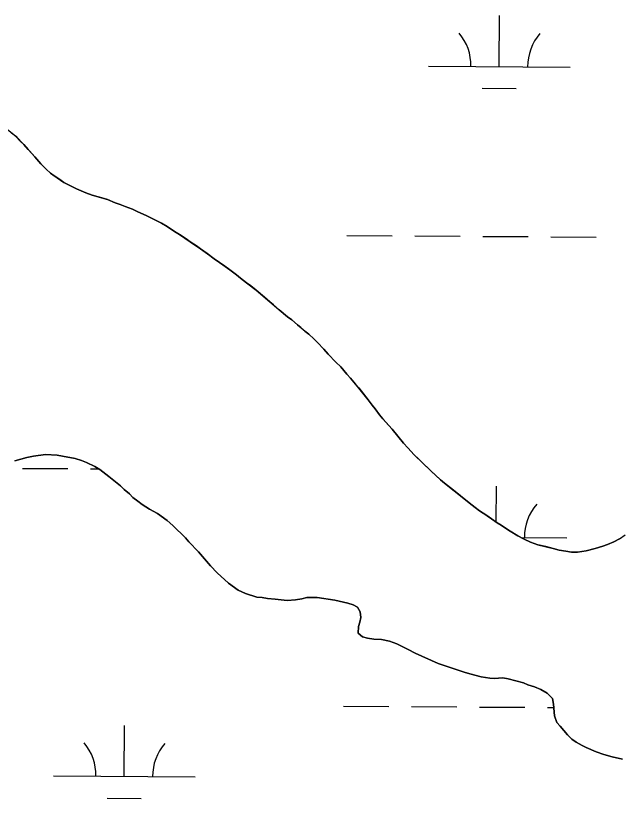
# Model space of a CAD drawing. Extents: x 3172231 to 3210228, y 940198 to 965780.
# Drawn here: x 3204216 to 3204642, y 948137 to 948690 of the extents above; entities that cross this region are included whole.
import ezdxf

# ---------------------------------------------------------------- set-up
doc = ezdxf.new("R2010")
doc.units = 0
for name, color, linetype in [('V-SITE-VEGE', 7, 'Continuous'), ('V-TOPO-SHOR', 7, 'Continuous'), ('V-WETL-SWMP', 7, 'Continuous')]:
    doc.layers.add(name, color=color, linetype=linetype)

msp = doc.modelspace()

# ---------------------------------------------------------------- linework, layer by layer
at = {"layer": 'V-SITE-VEGE'}
for p, q in [((3204208.6, 948610.699), (3204215.834, 948604.749)), ((3204215.834, 948604.749), (3204221.543, 948598.98)), ((3204221.543, 948598.98), (3204229.438, 948590.155)), ((3204229.438, 948590.155), (3204233.637, 948585.238)), ((3204233.637, 948585.238), (3204237.331, 948581.5)), ((3204237.331, 948581.5), (3204240.526, 948578.785)), ((3204240.526, 948578.785), (3204249.781, 948572.149)), ((3204249.781, 948572.149), (3204258.71, 948567.713)), ((3204258.71, 948567.713), (3204265.283, 948564.809)), ((3204265.283, 948564.809), (3204269.835, 948563.265)), ((3204269.835, 948563.265), (3204280.626, 948560.002)), ((3204280.626, 948560.002), (3204286.189, 948557.776)), ((3204286.189, 948557.776), (3204289.729, 948556.576)), ((3204289.729, 948556.576), (3204298.325, 948553.156)), ((3204298.325, 948553.156), (3204308.098, 948548.716)), ((3204308.098, 948548.716), (3204312.311, 948546.666)), ((3204312.311, 948546.666), (3204318.881, 948543.256)), ((3204318.881, 948543.256), (3204322.753, 948541.04)), ((3204322.753, 948541.04), (3204327.97, 948537.466)), ((3204327.97, 948537.466), (3204331.507, 948535.422)), ((3204331.507, 948535.422), (3204339.078, 948530.147)), ((3204339.078, 948530.147), (3204346.486, 948525.211)), ((3204346.486, 948525.211), (3204367.015, 948510.414)), ((3204367.015, 948510.414), (3204371.725, 948506.842)), ((3204371.725, 948506.842), (3204374.582, 948504.465)), ((3204374.582, 948504.465), (3204378.959, 948501.233)), ((3204378.959, 948501.233), (3204385.686, 948495.964)), ((3204385.686, 948495.964), (3204395.441, 948487.804)), ((3204395.441, 948487.804), (3204401.999, 948482.031)), ((3204401.999, 948482.031), (3204407.885, 948477.271)), ((3204407.885, 948477.271), (3204410.914, 948475.062)), ((3204410.914, 948475.062), (3204414.78, 948471.492)), ((3204414.78, 948471.492), (3204422.854, 948464.867)), ((3204422.854, 948464.867), (3204426.384, 948461.639)), ((3204426.384, 948461.639), (3204428.903, 948458.923)), ((3204428.903, 948458.923), (3204433.44, 948454.342)), ((3204433.44, 948454.342), (3204436.63, 948450.778)), ((3204436.63, 948450.778), (3204442.006, 948445.177)), ((3204442.006, 948445.177), (3204445.535, 948441.782)), ((3204445.535, 948441.782), (3204449.734, 948436.694)), ((3204449.734, 948436.694), (3204452.419, 948433.809)), ((3204452.419, 948433.809), (3204455.775, 948429.569)), ((3204455.775, 948429.569), (3204458.126, 948426.856)), ((3204458.126, 948426.856), (3204464.84, 948418.375)), ((3204464.84, 948418.375), (3204467.523, 948414.648)), ((3204467.523, 948414.648), (3204469.704, 948412.102)), ((3204469.704, 948412.102), (3204472.892, 948407.865)), ((3204472.892, 948407.865), (3204475.241, 948404.981)), ((3204475.241, 948404.981), (3204481.623, 948397.686)), ((3204481.623, 948397.686), (3204489.678, 948387.85)), ((3204489.678, 948387.85), (3204492.701, 948384.456)), ((3204492.701, 948384.456), (3204497.237, 948379.705)), ((3204223.63, 948377.687), (3204215.309, 948375.439)), ((3204228.502, 948378.711), (3204223.63, 948377.687)), ((3204236.826, 948379.946), (3204228.502, 948378.711)), ((3204245.153, 948379.354), (3204236.826, 948379.946)), ((3204249.011, 948378.75), (3204245.153, 948379.354)), ((3204257.748, 948376.942), (3204249.011, 948378.75)), ((3204262.217, 948375.529), (3204257.748, 948376.942)), ((3204497.237, 948379.705), (3204509.169, 948367.99)), ((3204265.874, 948374.114), (3204262.217, 948375.529)), ((3204271.769, 948371.281), (3204265.874, 948374.114)), ((3204275.224, 948369.258), (3204271.769, 948371.281)), ((3204281.73, 948364.398), (3204275.224, 948369.258)), ((3204509.169, 948367.99), (3204515.894, 948362.045)), ((3204289.867, 948357.711), (3204281.73, 948364.398)), ((3204515.894, 948362.045), (3204518.753, 948359.665)), ((3204518.753, 948359.665), (3204540.282, 948342.329)), ((3204292.511, 948355.077), (3204289.867, 948357.711)), ((3204296.173, 948352.038), (3204292.511, 948355.077)), ((3204298.614, 948349.402), (3204296.173, 948352.038)), ((3204302.071, 948346.771), (3204298.614, 948349.402)), ((3204305.12, 948344.543), (3204302.071, 948346.771)), ((3204310.408, 948341.1), (3204305.12, 948344.543)), ((3204315.899, 948338.065), (3204310.408, 948341.1)), ((3204322.809, 948333.205), (3204315.899, 948338.065)), ((3204540.282, 948342.329), (3204551.894, 948334.331)), ((3204326.876, 948329.76), (3204322.809, 948333.205)), ((3204551.894, 948334.331), (3204561.153, 948328.204)), ((3204335.83, 948320.843), (3204326.876, 948329.76)), ((3204561.153, 948328.204), (3204570.582, 948322.414)), ((3204338.068, 948318.207), (3204335.83, 948320.843)), ((3204570.582, 948322.414), (3204574.959, 948320.028)), ((3204642.178, 948320.192), (3204646.415, 948323.041)), ((3204344.987, 948311.113), (3204338.068, 948318.207)), ((3204574.959, 948320.028), (3204579.509, 948317.976)), ((3204579.509, 948317.976), (3204584.566, 948316.094)), ((3204584.566, 948316.094), (3204595.363, 948313.503)), ((3204630.498, 948315.015), (3204638.285, 948318.185)), ((3204638.285, 948318.185), (3204642.178, 948320.192)), ((3204353.533, 948301.18), (3204344.987, 948311.113)), ((3204595.363, 948313.503), (3204599.748, 948312.301)), ((3204599.748, 948312.301), (3204604.302, 948311.433)), ((3204604.302, 948311.433), (3204608.353, 948310.904)), ((3204608.353, 948310.904), (3204612.742, 948310.714)), ((3204612.742, 948310.714), (3204618.659, 948311.697)), ((3204618.659, 948311.697), (3204625.085, 948313.354)), ((3204625.085, 948313.354), (3204630.498, 948315.015)), ((3204358.211, 948296.114), (3204353.533, 948301.18)), ((3204366.147, 948288.819), (3204358.211, 948296.114)), ((3204373.061, 948283.959), (3204366.147, 948288.819)), ((3204378.142, 948281.532), (3204373.061, 948283.959)), ((3204386.063, 948279.109), (3204378.142, 948281.532)), ((3204389.924, 948278.712), (3204386.063, 948279.109)), ((3204393.782, 948278.11), (3204389.924, 948278.712)), ((3204399.064, 948277.712), (3204393.782, 948278.11)), ((3204407.594, 948276.715), (3204399.064, 948277.712)), ((3204413.482, 948277.131), (3204407.594, 948276.715)), ((3204417.949, 948277.751), (3204413.482, 948277.131)), ((3204421.397, 948278.771), (3204417.949, 948277.751)), ((3204428.707, 948278.785), (3204421.397, 948278.771)), ((3204441.302, 948276.778), (3204428.707, 948278.785)), ((3204450.444, 948274.765), (3204441.302, 948276.778)), ((3204454.305, 948273.555), (3204450.444, 948274.765)), ((3204457.149, 948271.937), (3204454.305, 948273.555)), ((3204459.187, 948268.691), (3204457.149, 948271.937)), ((3204459.601, 948264.63), (3204459.187, 948268.691)), ((3204457.989, 948258.332), (3204458.999, 948261.379)), ((3204458.999, 948261.379), (3204459.601, 948264.63)), ((3204457.795, 948253.458), (3204457.989, 948258.332)), ((3204460.844, 948251.029), (3204457.795, 948253.458)), ((3204464.299, 948250.019), (3204460.844, 948251.029)), ((3204468.768, 948249.417), (3204464.299, 948250.019)), ((3204474.25, 948249.024), (3204468.768, 948249.417)), ((3204479.942, 948247.816), (3204474.25, 948249.024)), ((3204485.019, 948245.999), (3204479.942, 948247.816)), ((3204493.149, 948241.952), (3204485.019, 948245.999)), ((3204498.027, 948239.322), (3204493.149, 948241.952)), ((3204514.287, 948232.044), (3204498.027, 948239.322)), ((3204532.571, 948225.986), (3204514.287, 948232.044)), ((3204536.636, 948224.776), (3204532.571, 948225.986)), ((3204544.562, 948222.758), (3204536.636, 948224.776)), ((3204550.655, 948221.757), (3204544.562, 948222.758)), ((3204553.7, 948221.558), (3204550.655, 948221.757)), ((3204559.996, 948221.978), (3204553.7, 948221.558)), ((3204563.652, 948221.376), (3204559.996, 948221.978)), ((3204574.42, 948218.351), (3204563.652, 948221.376)), ((3204577.467, 948217.136), (3204574.42, 948218.351)), ((3204582.346, 948215.523), (3204577.467, 948217.136)), ((3204586.814, 948213.702), (3204582.346, 948215.523)), ((3204591.287, 948211.072), (3204586.814, 948213.702)), ((3204594.949, 948207.425), (3204591.287, 948211.072)), ((3204595.768, 948203.366), (3204594.949, 948207.425)), ((3204596.395, 948195.041), (3204595.768, 948203.366)), ((3204598.027, 948190.373), (3204596.395, 948195.041)), ((3204600.47, 948187.737), (3204598.027, 948190.373)), ((3204605.558, 948181.657), (3204600.47, 948187.737)), ((3204608.609, 948178.616), (3204605.558, 948181.657)), ((3204611.659, 948176.59), (3204608.609, 948178.616)), ((3204615.929, 948174.163), (3204611.659, 948176.59)), ((3204618.773, 948172.746), (3204615.929, 948174.163)), ((3204625.886, 948169.713), (3204618.773, 948172.746)), ((3204631.17, 948167.896), (3204625.886, 948169.713)), ((3204637.062, 948166.082), (3204631.17, 948167.896)), ((3204644.376, 948164.47), (3204637.062, 948166.082))]:
    msp.add_line(p, q, dxfattribs=at)
at = {"layer": 'V-TOPO-SHOR'}
for points in [[(3204212.975, 948607.129), (3204215.834, 948604.749), (3204219.36, 948601.186), (3204221.545, 948598.98), (3204224.736, 948595.416), (3204229.438, 948590.155), (3204233.637, 948585.238), (3204237.331, 948581.502), (3204240.526, 948578.785), (3204243.051, 948576.913), (3204246.92, 948574.191), (3204249.781, 948572.149), (3204255.006, 948569.589), (3204258.71, 948567.713), (3204265.283, 948564.809), (3204269.835, 948563.265), (3204276.579, 948561.205), (3204280.626, 948560), (3204286.189, 948557.776), (3204289.729, 948556.576), (3204293.101, 948555.208), (3204298.325, 948553.156), (3204302.032, 948551.448), (3204308.098, 948548.716), (3204312.311, 948546.666), (3204318.879, 948543.256), (3204322.753, 948541.04), (3204327.97, 948537.466), (3204331.507, 948535.422), (3204336.219, 948532.189), (3204339.078, 948530.147), (3204343.457, 948527.255), (3204346.486, 948525.211), (3204351.196, 948521.809), (3204356.077, 948518.238), (3204363.48, 948512.966), (3204367.015, 948510.414), (3204371.725, 948506.842), (3204374.584, 948504.465), (3204378.959, 948501.233), (3204381.82, 948499.023), (3204385.686, 948495.964), (3204391.572, 948491.036), (3204395.441, 948487.806), (3204397.962, 948485.599), (3204401.999, 948482.031), (3204407.885, 948477.271), (3204410.914, 948475.062), (3204414.78, 948471.494), (3204417.136, 948469.624), (3204420.163, 948467.076), (3204422.854, 948464.867), (3204426.384, 948461.639), (3204428.903, 948458.923), (3204433.44, 948454.342), (3204436.63, 948450.778), (3204442.006, 948445.177), (3204445.535, 948441.782), (3204449.732, 948436.692), (3204452.419, 948433.809)], [(3204452.419, 948433.809), (3204455.775, 948429.569), (3204458.126, 948426.856), (3204460.979, 948423.294), (3204464.84, 948418.375), (3204467.523, 948414.648), (3204469.704, 948412.102), (3204472.892, 948407.865), (3204475.241, 948404.981), (3204479.104, 948400.57), (3204481.623, 948397.686), (3204485.649, 948392.769), (3204489.678, 948387.85), (3204492.701, 948384.456), (3204497.237, 948379.705), (3204500.262, 948376.817), (3204504.294, 948372.744), (3204506.815, 948370.366), (3204509.169, 948367.99), (3204511.858, 948365.612), (3204515.894, 948362.045), (3204518.753, 948359.665), (3204522.958, 948356.265), (3204527.498, 948352.696), (3204530.021, 948350.658), (3204533.554, 948347.766), (3204536.077, 948345.728), (3204540.282, 948342.329), (3204543.481, 948340.117), (3204548.529, 948336.713), (3204551.894, 948334.331), (3204555.935, 948331.609), (3204558.628, 948329.906), (3204561.153, 948328.204), (3204565.194, 948325.65), (3204570.582, 948322.414), (3204574.959, 948320.028), (3204579.509, 948317.978), (3204584.566, 948316.094), (3204590.3, 948314.713), (3204595.363, 948313.505), (3204599.748, 948312.301), (3204604.302, 948311.433), (3204608.353, 948310.904), (3204612.742, 948310.714), (3204618.659, 948311.697), (3204625.085, 948313.354), (3204630.498, 948315.015), (3204633.714, 948316.35), (3204638.285, 948318.185), (3204642.178, 948320.192)], [(3204550.655, 948221.757), (3204544.56, 948222.76), (3204536.636, 948224.776), (3204532.573, 948225.986), (3204514.287, 948232.044), (3204498.027, 948239.322), (3204493.149, 948241.952), (3204485.019, 948245.999), (3204479.94, 948247.816), (3204474.25, 948249.024), (3204468.768, 948249.417), (3204464.299, 948250.019), (3204460.844, 948251.029), (3204457.795, 948253.458), (3204457.989, 948258.332), (3204458.999, 948261.379), (3204459.601, 948264.63), (3204459.187, 948268.691), (3204457.149, 948271.937), (3204454.305, 948273.555), (3204450.444, 948274.765), (3204441.302, 948276.778), (3204428.709, 948278.785), (3204421.397, 948278.771), (3204417.949, 948277.749), (3204413.482, 948277.131), (3204407.594, 948276.715), (3204399.064, 948277.712), (3204393.782, 948278.11), (3204389.924, 948278.712), (3204386.065, 948279.109), (3204378.142, 948281.532), (3204373.061, 948283.959), (3204366.147, 948288.819), (3204358.213, 948296.114), (3204353.533, 948301.18), (3204344.987, 948311.113), (3204338.068, 948318.207), (3204335.83, 948320.843), (3204326.876, 948329.76), (3204322.809, 948333.205), (3204315.897, 948338.065), (3204310.408, 948341.1), (3204305.12, 948344.543), (3204302.071, 948346.771), (3204298.614, 948349.402), (3204296.173, 948352.038), (3204292.511, 948355.077), (3204289.867, 948357.711), (3204281.73, 948364.398), (3204275.224, 948369.258), (3204271.769, 948371.281), (3204265.874, 948374.114), (3204262.217, 948375.529), (3204257.746, 948376.942), (3204249.011, 948378.752), (3204245.153, 948379.354), (3204236.826, 948379.946), (3204228.502, 948378.711), (3204223.63, 948377.687), (3204215.309, 948375.439)], [(3204644.376, 948164.47), (3204637.062, 948166.082), (3204631.17, 948167.896), (3204625.886, 948169.713), (3204618.773, 948172.746), (3204615.929, 948174.163), (3204611.659, 948176.59), (3204608.609, 948178.616), (3204605.558, 948181.657), (3204600.47, 948187.737), (3204598.027, 948190.373), (3204596.395, 948195.041), (3204595.768, 948203.366), (3204594.949, 948207.425), (3204591.287, 948211.072), (3204586.814, 948213.702), (3204582.344, 948215.523), (3204577.467, 948217.136), (3204574.42, 948218.351), (3204563.652, 948221.376), (3204559.996, 948221.978), (3204553.7, 948221.558), (3204550.655, 948221.757)]]:
    msp.add_lwpolyline(points, dxfattribs=at)
at = {"layer": 'V-WETL-SWMP'}
for p, q in [((3204557.382, 948654.031), (3204557.627, 948690.03)), ((3204507.383, 948654.371), (3204607.381, 948653.691)), ((3204545.277, 948638.682), (3204569.276, 948638.519)), ((3204219.361, 948601.185), (3204215.833, 948604.75)), ((3204221.546, 948598.979), (3204219.361, 948601.185)), ((3204224.736, 948595.416), (3204221.546, 948598.979)), ((3204229.438, 948590.156), (3204224.736, 948595.416)), ((3204233.636, 948585.237), (3204229.438, 948590.156)), ((3204237.332, 948581.502), (3204233.636, 948585.237)), ((3204240.527, 948578.784), (3204237.332, 948581.502)), ((3204243.051, 948576.913), (3204240.527, 948578.784)), ((3204246.921, 948574.191), (3204243.051, 948576.913)), ((3204249.782, 948572.15), (3204246.921, 948574.191)), ((3204255.005, 948569.59), (3204249.782, 948572.15)), ((3204258.711, 948567.713), (3204255.005, 948569.59)), ((3204265.283, 948564.809), (3204258.711, 948567.713)), ((3204269.835, 948563.265), (3204265.283, 948564.809)), ((3204276.58, 948561.204), (3204269.835, 948563.265)), ((3204280.627, 948560.001), (3204276.58, 948561.204)), ((3204286.189, 948557.777), (3204280.627, 948560.001)), ((3204289.73, 948556.577), (3204286.189, 948557.777)), ((3204293.1, 948555.209), (3204289.73, 948556.577)), ((3204298.325, 948553.156), (3204293.1, 948555.209)), ((3204302.032, 948551.448), (3204298.325, 948553.156)), ((3204308.098, 948548.715), (3204302.032, 948551.448)), ((3204312.31, 948546.666), (3204308.098, 948548.715)), ((3204318.879, 948543.255), (3204312.31, 948546.666)), ((3204322.753, 948541.04), (3204318.879, 948543.255)), ((3204327.97, 948537.466), (3204322.753, 948541.04)), ((3204331.506, 948535.422), (3204327.97, 948537.466)), ((3204336.219, 948532.189), (3204331.506, 948535.422)), ((3204339.079, 948530.147), (3204336.219, 948532.189)), ((3204449.723, 948534.69), (3204481.722, 948534.472)), ((3204497.722, 948534.363), (3204529.721, 948534.146)), ((3204545.721, 948534.037), (3204577.72, 948533.819)), ((3204593.72, 948533.71), (3204625.719, 948533.492)), ((3204343.456, 948527.254), (3204339.079, 948530.147)), ((3204346.485, 948525.212), (3204343.456, 948527.254)), ((3204351.197, 948521.81), (3204346.485, 948525.212)), ((3204356.076, 948518.238), (3204351.197, 948521.81)), ((3204363.481, 948512.965), (3204356.076, 948518.238)), ((3204367.014, 948510.414), (3204363.481, 948512.965)), ((3204371.725, 948506.843), (3204367.014, 948510.414)), ((3204374.584, 948504.464), (3204371.725, 948506.843)), ((3204378.959, 948501.233), (3204374.584, 948504.464)), ((3204381.819, 948499.023), (3204378.959, 948501.233)), ((3204385.687, 948495.963), (3204381.819, 948499.023)), ((3204391.573, 948491.035), (3204385.687, 948495.963)), ((3204395.441, 948487.806), (3204391.573, 948491.035)), ((3204397.963, 948485.598), (3204395.441, 948487.806)), ((3204401.999, 948482.031), (3204397.963, 948485.598)), ((3204407.885, 948477.272), (3204401.999, 948482.031)), ((3204410.914, 948475.061), (3204407.885, 948477.272)), ((3204414.78, 948471.494), (3204410.914, 948475.061)), ((3204417.135, 948469.624), (3204414.78, 948471.494)), ((3204420.162, 948467.076), (3204417.135, 948469.624)), ((3204422.853, 948464.866), (3204420.162, 948467.076)), ((3204426.384, 948461.639), (3204422.853, 948464.866)), ((3204428.903, 948458.924), (3204426.384, 948461.639)), ((3204433.44, 948454.341), (3204428.903, 948458.924)), ((3204436.63, 948450.778), (3204433.44, 948454.341)), ((3204442.006, 948445.177), (3204436.63, 948450.778)), ((3204445.536, 948441.781), (3204442.006, 948445.177)), ((3204449.732, 948436.693), (3204445.536, 948441.781)), ((3204452.419, 948433.809), (3204449.732, 948436.693)), ((3204455.776, 948429.569), (3204452.419, 948433.809)), ((3204458.126, 948426.855), (3204455.776, 948429.569)), ((3204460.979, 948423.294), (3204458.126, 948426.855)), ((3204464.839, 948418.376), (3204460.979, 948423.294)), ((3204467.522, 948414.647), (3204464.839, 948418.376)), ((3204469.704, 948412.102), (3204467.522, 948414.647)), ((3204472.892, 948407.864), (3204469.704, 948412.102)), ((3204475.241, 948404.981), (3204472.892, 948407.864)), ((3204479.103, 948400.57), (3204475.241, 948404.981)), ((3204481.622, 948397.686), (3204479.103, 948400.57)), ((3204485.65, 948392.768), (3204481.622, 948397.686)), ((3204489.678, 948387.849), (3204485.65, 948392.768)), ((3204492.701, 948384.456), (3204489.678, 948387.849)), ((3204497.237, 948379.704), (3204492.701, 948384.456)), ((3204215.309, 948375.438), (3204223.63, 948377.688)), ((3204223.63, 948377.688), (3204228.502, 948378.712)), ((3204228.502, 948378.712), (3204236.825, 948379.947)), ((3204236.825, 948379.947), (3204245.152, 948379.354)), ((3204245.152, 948379.354), (3204249.011, 948378.752)), ((3204249.011, 948378.752), (3204257.746, 948376.941)), ((3204257.746, 948376.941), (3204262.216, 948375.528)), ((3204500.262, 948376.817), (3204497.237, 948379.704)), ((3204504.295, 948372.744), (3204500.262, 948376.817)), ((3204262.216, 948375.528), (3204265.874, 948374.114)), ((3204265.874, 948374.114), (3204271.768, 948371.282)), ((3204271.768, 948371.282), (3204275.224, 948369.258)), ((3204506.816, 948370.366), (3204504.295, 948372.744)), ((3204220.597, 948370.072), (3204252.596, 948369.854)), ((3204268.596, 948369.745), (3204274.46, 948369.705)), ((3204275.224, 948369.258), (3204281.731, 948364.397)), ((3204509.168, 948367.99), (3204506.816, 948370.366)), ((3204511.858, 948365.612), (3204509.168, 948367.99)), ((3204515.894, 948362.044), (3204511.858, 948365.612)), ((3204281.731, 948364.397), (3204289.867, 948357.712)), ((3204518.753, 948359.665), (3204515.894, 948362.044)), ((3204522.957, 948356.266), (3204518.753, 948359.665)), ((3204289.867, 948357.712), (3204292.511, 948355.077)), ((3204292.511, 948355.077), (3204296.172, 948352.038)), ((3204527.499, 948352.696), (3204522.957, 948356.266)), ((3204555.19, 948332.11), (3204555.362, 948357.363)), ((3204296.172, 948352.038), (3204298.614, 948349.403)), ((3204298.614, 948349.403), (3204302.071, 948346.77)), ((3204530.022, 948350.657), (3204527.499, 948352.696)), ((3204533.554, 948347.767), (3204530.022, 948350.657)), ((3204302.071, 948346.77), (3204305.121, 948344.542)), ((3204305.121, 948344.542), (3204310.408, 948341.1)), ((3204536.077, 948345.728), (3204533.554, 948347.767)), ((3204540.282, 948342.329), (3204536.077, 948345.728)), ((3204310.408, 948341.1), (3204315.896, 948338.065)), ((3204315.896, 948338.065), (3204322.809, 948333.205)), ((3204543.48, 948340.117), (3204540.282, 948342.329)), ((3204548.529, 948336.713), (3204543.48, 948340.117)), ((3204322.809, 948333.205), (3204326.877, 948329.761)), ((3204551.895, 948334.332), (3204548.529, 948336.713)), ((3204555.934, 948331.609), (3204551.895, 948334.332)), ((3204326.877, 948329.761), (3204335.829, 948320.843)), ((3204558.628, 948329.906), (3204555.934, 948331.609)), ((3204561.152, 948328.204), (3204558.628, 948329.906)), ((3204565.193, 948325.65), (3204561.152, 948328.204)), ((3204335.829, 948320.843), (3204338.068, 948318.208)), ((3204570.581, 948322.414), (3204565.193, 948325.65)), ((3204574.959, 948320.027), (3204570.581, 948322.414)), ((3204572.727, 948321.244), (3204605.116, 948321.023)), ((3204338.068, 948318.208), (3204344.986, 948311.114)), ((3204579.509, 948317.977), (3204574.959, 948320.027)), ((3204584.566, 948316.094), (3204579.509, 948317.977)), ((3204590.301, 948314.713), (3204584.566, 948316.094)), ((3204633.714, 948316.349), (3204630.499, 948315.015)), ((3204638.284, 948318.184), (3204633.714, 948316.349)), ((3204642.178, 948320.191), (3204638.284, 948318.184)), ((3204344.986, 948311.114), (3204353.533, 948301.18)), ((3204595.362, 948313.505), (3204590.301, 948314.713)), ((3204599.747, 948312.301), (3204595.362, 948313.505)), ((3204604.302, 948311.433), (3204599.747, 948312.301)), ((3204608.353, 948310.905), (3204604.302, 948311.433)), ((3204612.743, 948310.714), (3204608.353, 948310.905)), ((3204618.659, 948311.697), (3204612.743, 948310.714)), ((3204625.086, 948313.353), (3204618.659, 948311.697)), ((3204630.499, 948315.015), (3204625.086, 948313.353)), ((3204353.533, 948301.18), (3204358.213, 948296.113)), ((3204358.213, 948296.113), (3204366.147, 948288.818)), ((3204366.147, 948288.818), (3204373.06, 948283.958)), ((3204373.06, 948283.958), (3204378.141, 948281.531)), ((3204378.141, 948281.531), (3204386.065, 948279.109)), ((3204386.065, 948279.109), (3204389.924, 948278.711)), ((3204389.924, 948278.711), (3204393.783, 948278.109)), ((3204393.783, 948278.109), (3204399.064, 948277.713)), ((3204399.064, 948277.713), (3204407.594, 948276.714)), ((3204407.594, 948276.714), (3204413.482, 948277.131)), ((3204413.482, 948277.131), (3204417.948, 948277.749)), ((3204417.948, 948277.749), (3204421.398, 948278.771)), ((3204421.398, 948278.771), (3204428.709, 948278.785)), ((3204428.709, 948278.785), (3204441.302, 948276.779)), ((3204441.302, 948276.779), (3204450.444, 948274.766)), ((3204450.444, 948274.766), (3204454.304, 948273.555)), ((3204454.304, 948273.555), (3204457.15, 948271.936)), ((3204457.15, 948271.936), (3204459.187, 948268.691)), ((3204459.187, 948268.691), (3204459.601, 948264.63)), ((3204458.998, 948261.38), (3204457.989, 948258.332)), ((3204459.601, 948264.63), (3204458.998, 948261.38)), ((3204457.989, 948258.332), (3204457.795, 948253.458)), ((3204457.795, 948253.458), (3204460.845, 948251.028)), ((3204460.845, 948251.028), (3204464.299, 948250.019)), ((3204464.299, 948250.019), (3204468.768, 948249.418)), ((3204468.768, 948249.418), (3204474.251, 948249.023)), ((3204474.251, 948249.023), (3204479.939, 948247.815)), ((3204479.939, 948247.815), (3204485.019, 948245.998)), ((3204485.019, 948245.998), (3204493.15, 948241.952)), ((3204493.15, 948241.952), (3204498.028, 948239.322)), ((3204498.028, 948239.322), (3204514.287, 948232.043)), ((3204514.287, 948232.043), (3204532.574, 948225.986)), ((3204532.574, 948225.986), (3204536.637, 948224.775)), ((3204536.637, 948224.775), (3204544.561, 948222.76)), ((3204544.561, 948222.76), (3204550.654, 948221.756)), ((3204550.654, 948221.756), (3204553.701, 948221.559)), ((3204553.701, 948221.559), (3204559.995, 948221.977)), ((3204559.995, 948221.977), (3204563.651, 948221.375)), ((3204563.651, 948221.375), (3204574.419, 948218.35)), ((3204574.419, 948218.35), (3204577.467, 948217.137)), ((3204577.467, 948217.137), (3204582.344, 948215.522)), ((3204582.344, 948215.522), (3204586.815, 948213.703)), ((3204586.815, 948213.703), (3204591.287, 948211.072)), ((3204591.287, 948211.072), (3204594.949, 948207.424)), ((3204594.949, 948207.424), (3204595.769, 948203.365)), ((3204447.458, 948202.023), (3204479.458, 948201.805)), ((3204495.457, 948201.696), (3204527.457, 948201.478)), ((3204543.456, 948201.369), (3204575.455, 948201.152)), ((3204591.455, 948201.043), (3204595.946, 948201.012)), ((3204595.769, 948203.365), (3204596.394, 948195.04)), ((3204596.394, 948195.04), (3204598.028, 948190.373)), ((3204292.525, 948152.334), (3204292.77, 948188.334)), ((3204598.028, 948190.373), (3204600.47, 948187.738)), ((3204600.47, 948187.738), (3204605.558, 948181.656)), ((3204605.558, 948181.656), (3204608.61, 948178.616)), ((3204608.61, 948178.616), (3204611.659, 948176.591)), ((3204611.659, 948176.591), (3204615.928, 948174.163)), ((3204615.928, 948174.163), (3204618.774, 948172.747)), ((3204618.774, 948172.747), (3204625.887, 948169.714)), ((3204625.887, 948169.714), (3204631.17, 948167.897)), ((3204631.17, 948167.897), (3204637.062, 948166.081)), ((3204637.062, 948166.081), (3204644.375, 948164.47)), ((3204242.526, 948152.675), (3204342.523, 948151.994)), ((3204280.42, 948136.985), (3204304.419, 948136.822))]:
    msp.add_line(p, q, dxfattribs=at)
for centre, start, end in [((3204502.143, 948654.882), 358.83817, 40.38182), ((3204612.627, 948654.13), 138.83816, 180.38182), ((3204610.362, 948321.463), 138.83816, 180.38182), ((3204237.286, 948153.185), 358.83817, 40.38182), ((3204347.769, 948152.433), 138.83816, 180.38182)]:
    msp.add_arc(centre, 35.246, start, end, dxfattribs=at)

doc.saveas('drawing.dxf')
